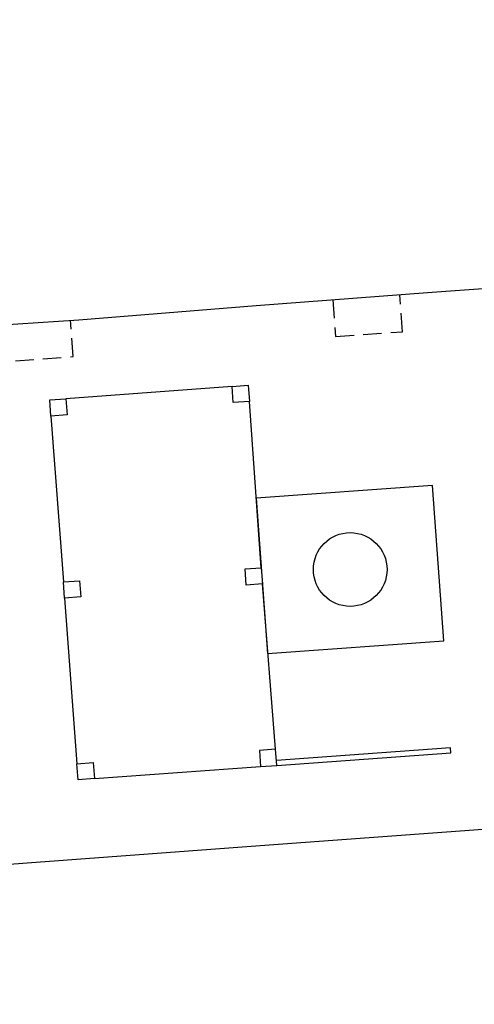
# Model space of a CAD drawing. Header units: millimetres. Extents: x 573132 to 957048, y 21042 to 318066.
# Tile 369 of 425: x 763009 to 775353, y 178382 to 205109. Entities that reach past the tile are written whole.
import ezdxf

# ---------------------------------------------------------------- set-up
doc = ezdxf.new("R2010")
doc.units = ezdxf.units.MM
doc.header["$LTSCALE"] = 2000
doc.linetypes.add('ECL-001', pattern=[100, 50, 0, 50])
doc.linetypes.add('HIDDEN', pattern=[0.375, 0.25, -0.125])
doc.layers.add('_NIBSC_A site plan', color=7, linetype='Continuous')
doc.layers.add('_NIBSC_FM trees 3metre zone', color=210, linetype='Continuous')

msp = doc.modelspace()

# ---------------------------------------------------------------- hatches: boundary and pattern name
at = {"layer": '_NIBSC_FM trees 3metre zone'}
h = msp.add_hatch(dxfattribs=at)
h.set_pattern_fill('ANSI31', color=256, scale=1500)
h.set_pattern_definition([(45, (0, -300000), (-3367.596, 3367.596), [])])
h.paths.add_polyline_path([(593903, 232618), (679741, 243682), (730246, 249484), (739010, 251813), (755357, 259573), (798190, 265512), (811701, 266996), (863086, 275757), (876855, 143048), (913767, 142394), (912963, 130303), (912377, 121144), (904519, 98598), (903418, 94708), (895370, 63436), (848719, 56730), (841119, 53483), (784097, 45680), (763758, 42854), (670408, 24435), (665578, 34770), (663265, 39853), (610755, 158064), (608829, 162280), (603679, 173549), (597793, 194110)])
h.paths.add_polyline_path([(597181, 230015), (680104, 240704), (730805, 246529), (740047, 248984), (756227, 256664), (798560, 262534), (812117, 264024), (860433, 272261), (874145, 140095), (910565, 139450), (909970, 130498), (909410, 121745), (901656, 99501), (900522, 95491), (892964, 66121), (847903, 59643), (840312, 56401), (783688, 48652), (763260, 45813), (672132, 27832), (668302, 36026), (666001, 41083), (613490, 159296), (611558, 163526), (606501, 174591), (600750, 194678)], flags=16)

# ---------------------------------------------------------------- linework, layer by layer
at = {"layer": '_NIBSC_A site plan'}
for p, q in [((768774, 195154), (764264, 194818)), ((769566, 190232), (769246, 194748)), ((763858, 194346), (764196, 189850)), ((769956, 185306), (769598, 189792)), ((764228, 189410), (764564, 184914)), ((765036, 184508), (769548, 184834))]:
    msp.add_line(p, q, dxfattribs=at)
at = {"layer": '_NIBSC_A site plan', "linetype": 'ECL-001'}
for points in [[(762070, 196790), (764618, 196966), (769430, 197348), (774082, 197702), (783674, 198404), (788332, 198754)], [(768808, 194716), (768774, 195154), (769214, 195186), (769246, 194748), (768808, 194716)], [(763858, 194346), (763826, 194786), (764264, 194818), (764296, 194380), (763858, 194346)], [(769548, 184834), (769988, 184866), (769956, 185306), (769516, 185274), (769548, 184834)], [(764598, 184474), (764564, 184914), (765004, 184946), (765036, 184508), (764598, 184474)], [(787520, 170264), (786534, 183934), (775956, 183152), (769786, 182702), (763212, 182214), (762614, 182170)]]:
    msp.add_lwpolyline(points, dxfattribs=at)
at = {"layer": '_NIBSC_A site plan', "linetype": 'HIDDEN'}
for points in [[(771514, 197502), (771588, 196506), (773402, 196640), (773328, 197638)], [(762070, 196790), (762144, 195794), (764464, 195964), (764390, 196951)]]:
    msp.add_lwpolyline(points, dxfattribs=at)
at = {"layer": '_NIBSC_A site plan'}
for points in [[(769734, 187902), (774522, 188247), (774218, 192466), (769430, 192122)], [(769128, 190200), (769566, 190232), (769598, 189792), (769160, 189761)], [(764228, 189410), (764196, 189850), (764636, 189880), (764666, 189441)]]:
    msp.add_lwpolyline(points, close=True, dxfattribs=at)
msp.add_lwpolyline([(769988, 184866), (774718, 185207), (774708, 185346), (769978, 185002)], dxfattribs=at)
msp.add_circle((771983, 190185), 1000, dxfattribs=at)

doc.saveas('drawing.dxf')
